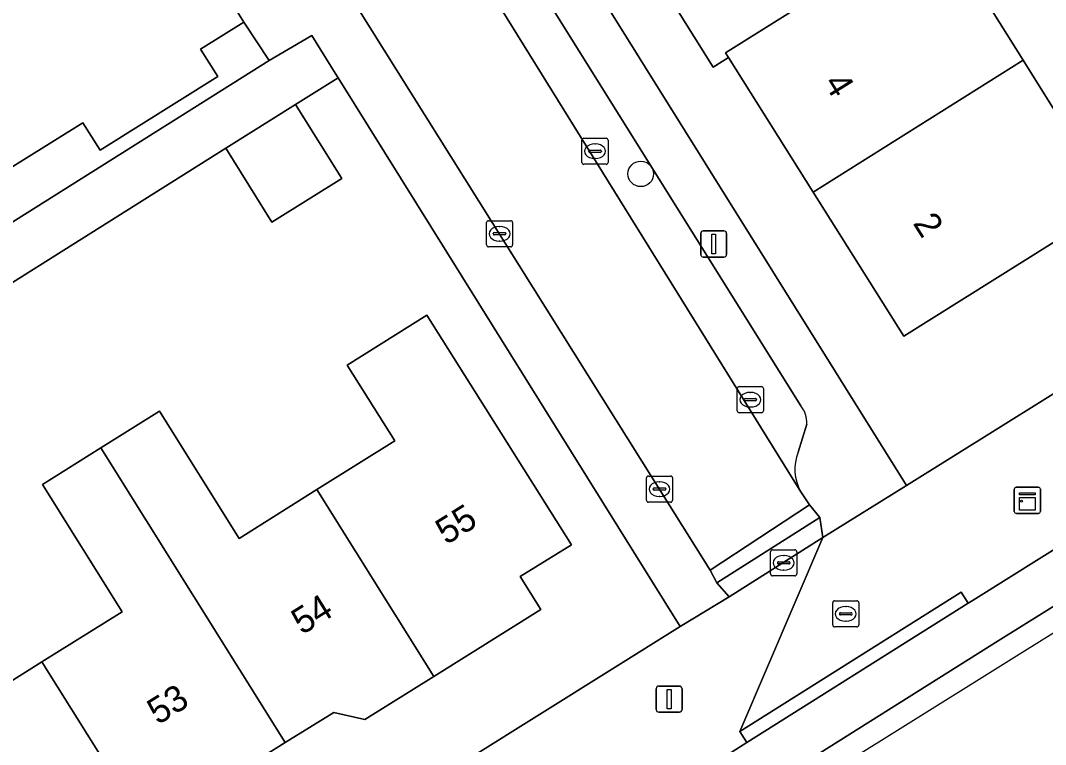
# Model space of a CAD drawing. Extents: x 159352 to 160617, y 385888 to 387323.
# Drawn here: x 159882.86 to 159922.11, y 386043.61 to 386071.33 of the extents above; entities that cross this region are included whole.
import ezdxf

# ---------------------------------------------------------------- set-up
doc = ezdxf.new("R2010")
doc.units = 0
for name, color, linetype in [('IMGEO_Boom', 7, 'Continuous'), ('IMGEO_Erf', 7, 'Continuous'), ('IMGEO_Fietspad_open', 7, 'Continuous'), ('IMGEO_Kast', 7, 'Continuous'), ('IMGEO_Kolk', 7, 'Continuous'), ('IMGEO_Lichtmast', 7, 'Continuous'), ('IMGEO_Pand', 7, 'Continuous'), ('IMGEO_Pand_nummerreeks', 7, 'Continuous'), ('IMGEO_Parkeervlak_open', 7, 'Continuous'), ('IMGEO_Rijbaan_lokaal_open', 7, 'Continuous'), ('IMGEO_Rijbaan_regionaal_gesloten', 7, 'Continuous'), ('IMGEO_Rioolput', 7, 'Continuous'), ('IMGEO_Voetpad_open', 7, 'Continuous')]:
    doc.layers.add(name, color=color, linetype=linetype)

msp = doc.modelspace()

# ---------------------------------------------------------------- linework, layer by layer
at = {"layer": 'IMGEO_Boom'}
msp.add_circle((159906.611, 386065.461), 0.489, dxfattribs=at)
at = {"layer": 'IMGEO_Erf'}
msp.add_lwpolyline([(159926.639, 386076.921), (159923.811, 386075.157), (159922.149, 386077.821), (159924.978, 386079.585), (159923.18, 386082.451), (159920.343, 386080.671), (159918.676, 386083.327), (159914.439, 386080.687), (159917.904, 386075.152), (159921.248, 386069.812), (159924.714, 386064.277), (159916.68, 386059.249), (159913.214, 386064.762), (159909.974, 386069.916), (159909.386, 386069.547), (159905.809, 386075.262), (159903.963, 386074.085), (159916.785, 386053.532), (159934.371, 386064.508), (159934.48, 386064.58), (159931.759, 386068.693), (159928.924, 386066.924), (159927.247, 386069.59), (159930.084, 386071.376)], close=True, dxfattribs=at)
for points in [[(159862.985, 386051.31), (159892.381, 386069.806), (159891.413, 386071.272), (159889.759, 386070.239), (159890.416, 386069.187), (159885.907, 386066.37), (159885.248, 386067.422), (159878.415, 386063.164)], [(159873.502, 386026.485), (159908.114, 386048.124), (159895.022, 386069.135), (159893.387, 386068.116), (159895.16, 386065.286), (159892.49, 386063.614), (159890.718, 386066.443), (159864.029, 386049.651)], [(159880.614, 386044.854), (159883.683, 386046.776), (159886.75, 386048.696), (159883.699, 386053.57), (159885.942, 386054.974), (159888.182, 386056.377), (159891.234, 386051.503), (159894.214, 386053.37), (159897.192, 386055.234), (159895.372, 386058.141), (159898.423, 386060.052), (159903.958, 386051.258), (159901.991, 386050.046), (159902.785, 386048.774), (159898.686, 386046.216), (159896.04, 386044.564), (159894.857, 386044.84), (159893, 386043.682), (159890.622, 386042.197)]]:
    msp.add_lwpolyline(points, dxfattribs=at)
at = {"layer": 'IMGEO_Fietspad_open'}
for points in [[(159846.766, 386001.708), (159890.661, 386028.937), (159920.298, 386047.584), (159946.201, 386063.73), (159985.375, 386088.326), (159989.333, 386091.543), (159991.642, 386093.359), (159999.724, 386098.31), (160002.357, 386099.871), (160004.347, 386101.103)], [(159924.496, 386052.369), (159919.333, 386049.136), (159919.147, 386049.019), (159910.676, 386043.683), (159909.646, 386043.036), (159904.779, 386040.022), (159901.727, 386038.102), (159896.879, 386035.054), (159892.722, 386032.498), (159892.559, 386032.398), (159883.358, 386026.657)]]:
    msp.add_lwpolyline(points, dxfattribs=at)
at = {"layer": 'IMGEO_Kast'}
for p, q in [((159920.914, 386052.535), (159920.914, 386053.376)), ((159920.914, 386053.376), (159920.914, 386052.535)), ((159920.989, 386053.46), (159921.83, 386053.46)), ((159921.83, 386053.46), (159920.989, 386053.46)), ((159921.914, 386053.385), (159921.914, 386052.544)), ((159921.914, 386052.544), (159921.914, 386053.385)), ((159921.839, 386052.46), (159920.998, 386052.46)), ((159920.998, 386052.46), (159921.839, 386052.46))]:
    msp.add_line(p, q, dxfattribs=at)
for points in [[(159921.109, 386053.25), (159921.709, 386053.25), (159921.709, 386053.165), (159921.109, 386053.165), (159921.109, 386053.25)], [(159921.109, 386053.075), (159921.709, 386053.075), (159921.709, 386052.586), (159921.109, 386052.586), (159921.109, 386053.075)]]:
    msp.add_lwpolyline(points, dxfattribs=at)
msp.add_circle((159921.193, 386052.924), 0.0377, dxfattribs=at)
for centre, start, end in [((159920.992, 386053.382), 92.4484, 184.2845), ((159920.992, 386053.382), 92.4484, 184.2845), ((159921.836, 386053.382), 2.4484, 94.2845), ((159921.836, 386053.382), 2.4484, 94.2845), ((159921.836, 386052.538), 272.4484, 4.2845), ((159921.836, 386052.538), 272.4484, 4.2845), ((159920.992, 386052.538), 182.4484, 274.2845), ((159920.992, 386052.538), 182.4484, 274.2845)]:
    msp.add_arc(centre, 0.0779, start, end, dxfattribs=at)
at = {"layer": 'IMGEO_Kolk'}
for p, q in [((159904.36, 386065.901), (159904.36, 386066.753)), ((159904.435, 386066.827), (159905.287, 386066.827)), ((159905.361, 386066.753), (159905.361, 386065.901)), ((159904.619, 386066.321), (159904.619, 386066.333)), ((159905.057, 386066.284), (159904.659, 386066.284)), ((159904.662, 386066.37), (159905.06, 386066.37)), ((159904.848, 386066.607), (159904.873, 386066.607)), ((159905.103, 386066.333), (159905.103, 386066.321)), ((159904.871, 386066.047), (159904.846, 386066.047)), ((159905.287, 386065.827), (159904.435, 386065.827)), ((159900.704, 386062.741), (159900.704, 386063.593)), ((159900.779, 386063.667), (159901.631, 386063.667)), ((159901.705, 386063.593), (159901.705, 386062.741)), ((159900.963, 386063.161), (159900.963, 386063.173)), ((159901.006, 386063.21), (159901.404, 386063.21)), ((159901.192, 386063.447), (159901.217, 386063.447)), ((159901.447, 386063.173), (159901.447, 386063.161)), ((159901.401, 386063.124), (159901.003, 386063.124)), ((159901.215, 386062.887), (159901.19, 386062.887)), ((159901.631, 386062.667), (159900.779, 386062.667)), ((159910.38, 386057.314), (159911.232, 386057.314)), ((159910.305, 386056.388), (159910.305, 386057.24)), ((159910.607, 386056.857), (159911.005, 386056.857)), ((159910.793, 386057.094), (159910.818, 386057.094)), ((159911.306, 386057.24), (159911.306, 386056.388)), ((159910.564, 386056.808), (159910.564, 386056.82)), ((159911.002, 386056.771), (159910.604, 386056.771)), ((159910.816, 386056.534), (159910.791, 386056.534)), ((159911.048, 386056.82), (159911.048, 386056.808)), ((159911.232, 386056.314), (159910.38, 386056.314)), ((159906.827, 386052.964), (159906.827, 386053.816)), ((159906.902, 386053.89), (159907.754, 386053.89)), ((159907.828, 386053.816), (159907.828, 386052.964)), ((159907.086, 386053.384), (159907.086, 386053.396)), ((159907.524, 386053.347), (159907.126, 386053.347)), ((159907.129, 386053.433), (159907.527, 386053.433)), ((159907.315, 386053.67), (159907.34, 386053.67)), ((159907.57, 386053.396), (159907.57, 386053.384)), ((159907.338, 386053.11), (159907.313, 386053.11)), ((159907.754, 386052.89), (159906.902, 386052.89))]:
    msp.add_line(p, q, dxfattribs=at)
for points in [[(159904.36, 386065.901), (159904.36, 386066.753)], [(159904.435, 386066.827), (159905.287, 386066.827)], [(159905.361, 386066.753), (159905.361, 386065.901)], [(159905.287, 386065.827), (159904.435, 386065.827)], [(159900.704, 386062.741), (159900.704, 386063.593)], [(159900.779, 386063.667), (159901.631, 386063.667)], [(159901.705, 386063.593), (159901.705, 386062.741)], [(159901.631, 386062.667), (159900.779, 386062.667)], [(159910.38, 386057.314), (159911.232, 386057.314)], [(159910.305, 386056.388), (159910.305, 386057.24)], [(159911.306, 386057.24), (159911.306, 386056.388)], [(159911.232, 386056.314), (159910.38, 386056.314)], [(159906.827, 386052.964), (159906.827, 386053.816)], [(159906.902, 386053.89), (159907.754, 386053.89)], [(159907.828, 386053.816), (159907.828, 386052.964)], [(159907.754, 386052.89), (159906.902, 386052.89)]]:
    msp.add_lwpolyline(points, dxfattribs=at)
for centre, radius, start, end in [((159904.437, 386066.751), 0.0765, 91.552, 178.448), ((159904.437, 386066.751), 0.0765, 91.552, 178.448), ((159905.285, 386066.751), 0.0765, 1.552, 88.448), ((159905.285, 386066.751), 0.0765, 1.552, 88.448), ((159904.659, 386066.33), 0.0403, 85.8775, 175.7526), ((159904.656, 386066.32), 0.0366, 178.938, 274.7102), ((159905.06, 386066.327), 0.043, 264.8664, 352.4533), ((159905.064, 386066.332), 0.0386, 1.7309, 96.639), ((159904.437, 386065.903), 0.0765, 181.552, 268.448), ((159904.437, 386065.903), 0.0765, 181.552, 268.448), ((159905.285, 386065.903), 0.0765, 271.552, 358.448), ((159905.285, 386065.903), 0.0765, 271.552, 358.448), ((159900.781, 386063.591), 0.0765, 91.552, 178.448), ((159900.781, 386063.591), 0.0765, 91.552, 178.448), ((159901.629, 386063.591), 0.0765, 1.552, 88.448), ((159901.629, 386063.591), 0.0765, 1.552, 88.448), ((159901.003, 386063.17), 0.0403, 85.8775, 175.7526), ((159901, 386063.16), 0.0366, 178.938, 274.7102), ((159901.404, 386063.167), 0.043, 264.8664, 352.4533), ((159901.408, 386063.172), 0.0386, 1.7309, 96.639), ((159900.781, 386062.743), 0.0765, 181.552, 268.448), ((159900.781, 386062.743), 0.0765, 181.552, 268.448), ((159901.629, 386062.743), 0.0765, 271.552, 358.448), ((159901.629, 386062.743), 0.0765, 271.552, 358.448), ((159910.382, 386057.238), 0.0765, 91.552, 178.448), ((159910.382, 386057.238), 0.0765, 91.552, 178.448), ((159911.23, 386057.238), 0.0765, 1.552, 88.448), ((159911.23, 386057.238), 0.0765, 1.552, 88.448), ((159910.604, 386056.817), 0.0403, 85.8775, 175.7526), ((159911.009, 386056.819), 0.0386, 1.7309, 96.639), ((159910.601, 386056.807), 0.0366, 178.938, 274.7102), ((159911.005, 386056.814), 0.043, 264.8664, 352.4533), ((159910.382, 386056.39), 0.0765, 181.552, 268.448), ((159910.382, 386056.39), 0.0765, 181.552, 268.448), ((159911.23, 386056.39), 0.0765, 271.552, 358.448), ((159911.23, 386056.39), 0.0765, 271.552, 358.448), ((159906.904, 386053.814), 0.0765, 91.552, 178.448), ((159906.904, 386053.814), 0.0765, 91.552, 178.448), ((159907.752, 386053.814), 0.0765, 1.552, 88.448), ((159907.752, 386053.814), 0.0765, 1.552, 88.448), ((159907.126, 386053.393), 0.0403, 85.8775, 175.7526), ((159907.123, 386053.383), 0.0366, 178.938, 274.7102), ((159907.527, 386053.39), 0.043, 264.8664, 352.4533), ((159907.531, 386053.395), 0.0386, 1.7309, 96.639), ((159906.904, 386052.966), 0.0765, 181.552, 268.448), ((159906.904, 386052.966), 0.0765, 181.552, 268.448), ((159907.752, 386052.966), 0.0765, 271.552, 358.448), ((159907.752, 386052.966), 0.0765, 271.552, 358.448)]:
    msp.add_arc(centre, radius, start, end, dxfattribs=at)
for centre, major_axis, ratio, start_param, end_param in [((159904.847, 386066.327), (-0.387, 0.002), 0.722429, 4.712389, 7.853982), ((159904.872, 386066.327), (-0.39, 0.002), 0.717154, 1.570796, 4.712389), ((159901.191, 386063.167), (-0.387, 0.002), 0.722429, 4.712389, 7.853982), ((159901.216, 386063.167), (-0.39, 0.002), 0.717154, 1.570796, 4.712389), ((159910.792, 386056.814), (-0.387, 0.002), 0.722429, 4.712389, 7.853982), ((159910.817, 386056.814), (-0.39, 0.002), 0.717154, 1.570796, 4.712389), ((159907.314, 386053.39), (-0.387, 0.002), 0.722429, 4.712389, 7.853982), ((159907.339, 386053.39), (-0.39, 0.002), 0.717154, 1.570796, 4.712389)]:
    msp.add_ellipse(centre, major_axis=major_axis, ratio=ratio, start_param=start_param, end_param=end_param, dxfattribs=at)
at = {"layer": 'IMGEO_Lichtmast'}
for p, q in [((159908.906, 386062.378), (159908.906, 386063.178)), ((159908.906, 386063.178), (159908.906, 386062.378)), ((159909.006, 386063.278), (159909.796, 386063.278)), ((159909.796, 386063.278), (159909.006, 386063.278)), ((159909.896, 386063.178), (159909.896, 386062.378)), ((159909.896, 386062.378), (159909.896, 386063.178)), ((159909.796, 386062.278), (159909.006, 386062.278)), ((159909.006, 386062.278), (159909.796, 386062.278)), ((159907.202, 386044.947), (159907.202, 386045.747)), ((159907.202, 386045.747), (159907.202, 386044.947)), ((159907.302, 386045.847), (159908.092, 386045.847)), ((159908.092, 386045.847), (159907.302, 386045.847)), ((159908.192, 386045.747), (159908.192, 386044.947)), ((159908.192, 386044.947), (159908.192, 386045.747)), ((159908.092, 386044.847), (159907.302, 386044.847)), ((159907.302, 386044.847), (159908.092, 386044.847))]:
    msp.add_line(p, q, dxfattribs=at)
for points in [[(159909.326, 386063.153), (159909.476, 386063.153), (159909.476, 386062.403), (159909.326, 386062.403), (159909.326, 386063.153)], [(159907.622, 386045.722), (159907.772, 386045.722), (159907.772, 386044.972), (159907.622, 386044.972), (159907.622, 386045.722)]]:
    msp.add_lwpolyline(points, dxfattribs=at)
for centre, start, end in [((159909.006, 386063.178), 90, 180), ((159909.006, 386063.178), 90, 180), ((159909.796, 386063.178), 0, 90), ((159909.796, 386063.178), 360, 90), ((159909.006, 386062.378), 180, 270), ((159909.006, 386062.378), 180, 270), ((159909.796, 386062.378), 270, 0), ((159909.796, 386062.378), 270, 0), ((159907.302, 386045.747), 90, 180), ((159907.302, 386045.747), 90, 180), ((159908.092, 386045.747), 0, 90), ((159908.092, 386045.747), 360, 90), ((159907.302, 386044.947), 180, 270), ((159907.302, 386044.947), 180, 270), ((159908.092, 386044.947), 270, 0), ((159908.092, 386044.947), 270, 0)]:
    msp.add_arc(centre, 0.1, start, end, dxfattribs=at)
at = {"layer": 'IMGEO_Pand'}
for points in [[(159917.904, 386075.152), (159914.439, 386080.687), (159905.809, 386075.262), (159909.386, 386069.547), (159909.974, 386069.916), (159909.861, 386070.096)], [(159921.248, 386069.812), (159917.904, 386075.152), (159909.861, 386070.096), (159909.974, 386069.916), (159913.214, 386064.762)], [(159913.214, 386064.762), (159916.68, 386059.249), (159924.714, 386064.277), (159921.248, 386069.812)], [(159893.387, 386068.116), (159890.718, 386066.443), (159892.49, 386063.614), (159895.16, 386065.286)], [(159902.785, 386048.774), (159901.991, 386050.046), (159903.958, 386051.258), (159898.423, 386060.052), (159895.372, 386058.141), (159897.192, 386055.234), (159894.214, 386053.37), (159898.686, 386046.216)], [(159893, 386043.682), (159894.857, 386044.84), (159896.04, 386044.564), (159898.686, 386046.216), (159894.214, 386053.37), (159891.234, 386051.503), (159888.182, 386056.377), (159885.942, 386054.974)], [(159887.68, 386040.382), (159887.908, 386040.534), (159888.901, 386040.293), (159890.415, 386041.223), (159890.622, 386042.197), (159893, 386043.682), (159885.942, 386054.974), (159883.699, 386053.57), (159886.75, 386048.696), (159883.683, 386046.776)], [(159883.683, 386046.776), (159880.614, 386044.854), (159877.562, 386049.728), (159875.317, 386048.322), (159882.364, 386037.049), (159884.712, 386038.519), (159885.706, 386038.291), (159887.204, 386039.222), (159887.421, 386040.209), (159887.68, 386040.382)]]:
    msp.add_lwpolyline(points, close=True, dxfattribs=at)
msp.add_lwpolyline([(159861.894, 386075.859), (159865.169, 386070.668), (159866.877, 386071.728), (159870.713, 386065.58), (159869.02, 386064.499), (159872.274, 386059.312), (159873.968, 386060.374), (159874.627, 386059.324), (159879.077, 386062.104), (159878.415, 386063.164), (159885.248, 386067.422), (159885.907, 386066.37), (159890.416, 386069.187), (159889.759, 386070.239), (159891.413, 386071.272), (159888.158, 386076.485)], dxfattribs=at)
at = {"layer": 'IMGEO_Parkeervlak_open'}
for points in [[(159912.738, 386056.579), (159871.362, 386122.775)], [(159887.959, 386093.006), (159901.264, 386071.783), (159912.742, 386053.291)], [(159912.641, 386054.803), (159912.968, 386055.882)]]:
    msp.add_lwpolyline(points, dxfattribs=at)
for centre, radius, start, end in [((159911.994, 386055.947), 0.976, 356.1745, 40.3498), ((159914.203, 386054.148), 1.694, 157.2512, 210.3921)]:
    msp.add_arc(centre, radius, start, end, dxfattribs=at)
at = {"layer": 'IMGEO_Rijbaan_lokaal_open'}
for points in [[(159887.959, 386093.006), (159884.093, 386090.537), (159887.229, 386085.438), (159895.71, 386071.915), (159909.269, 386050.283), (159913.077, 386052.786), (159912.742, 386053.291), (159901.264, 386071.783)], [(159909.993, 386049.268), (159913.581, 386051.533), (159913.468, 386052.304), (159909.528, 386049.797)]]:
    msp.add_lwpolyline(points, close=True, dxfattribs=at)
at = {"layer": 'IMGEO_Rijbaan_regionaal_gesloten'}
for points in [[(159680.589, 385901.515), (159678.374, 385900.403), (159677.09, 385899.832), (159676.054, 385899.376), (159674.34, 385898.621), (159673.604, 385898.41), (159672.377, 385898.152), (159671.133, 385898.005), (159669.88, 385897.969), (159668.841, 385898.033), (159672.265, 385892.74), (159701.42, 385910.447), (159730.336, 385928.01), (160003.316, 386098.383), (160029.667, 386114.83), (160338.731, 386306.963), (160519.651, 386421.283), (160554.007, 386449.857), (160584.37, 386476.501)], [(160004.347, 386101.103), (160002.357, 386099.871), (159999.724, 386098.31), (159991.642, 386093.359), (159989.333, 386091.543), (159985.375, 386088.326), (159946.201, 386063.73), (159920.298, 386047.584), (159890.661, 386028.937), (159846.766, 386001.708), (159807.266, 385976.872), (159789.753, 385966.056), (159732.868, 385930.223), (159726.624, 385926.948)]]:
    msp.add_lwpolyline(points, dxfattribs=at)
at = {"layer": 'IMGEO_Rioolput'}
for p, q in [((159911.583, 386050.141), (159911.583, 386050.993)), ((159911.658, 386051.067), (159912.51, 386051.067)), ((159912.584, 386050.993), (159912.584, 386050.141)), ((159911.885, 386050.61), (159912.283, 386050.61)), ((159912.071, 386050.847), (159912.096, 386050.847)), ((159911.842, 386050.561), (159911.842, 386050.573)), ((159912.28, 386050.524), (159911.882, 386050.524)), ((159912.094, 386050.287), (159912.069, 386050.287)), ((159912.326, 386050.573), (159912.326, 386050.561)), ((159912.51, 386050.067), (159911.658, 386050.067)), ((159913.96, 386048.188), (159913.96, 386049.04)), ((159914.035, 386049.114), (159914.887, 386049.114)), ((159914.961, 386049.04), (159914.961, 386048.188)), ((159914.219, 386048.608), (159914.219, 386048.62)), ((159914.262, 386048.657), (159914.66, 386048.657)), ((159914.448, 386048.894), (159914.473, 386048.894)), ((159914.703, 386048.62), (159914.703, 386048.608)), ((159914.657, 386048.571), (159914.259, 386048.571)), ((159914.471, 386048.334), (159914.446, 386048.334)), ((159914.887, 386048.114), (159914.035, 386048.114))]:
    msp.add_line(p, q, dxfattribs=at)
for points in [[(159911.583, 386050.141), (159911.583, 386050.993)], [(159911.658, 386051.067), (159912.51, 386051.067)], [(159912.584, 386050.993), (159912.584, 386050.141)], [(159912.51, 386050.067), (159911.658, 386050.067)], [(159913.96, 386048.188), (159913.96, 386049.04)], [(159914.035, 386049.114), (159914.887, 386049.114)], [(159914.961, 386049.04), (159914.961, 386048.188)], [(159914.887, 386048.114), (159914.035, 386048.114)]]:
    msp.add_lwpolyline(points, dxfattribs=at)
for centre, radius, start, end in [((159911.66, 386050.991), 0.0765, 91.552, 178.448), ((159911.66, 386050.991), 0.0765, 91.552, 178.448), ((159912.508, 386050.991), 0.0765, 1.552, 88.448), ((159912.508, 386050.991), 0.0765, 1.552, 88.448), ((159911.882, 386050.57), 0.0403, 85.8775, 175.7526), ((159912.287, 386050.572), 0.0386, 1.7309, 96.639), ((159911.879, 386050.56), 0.0366, 178.938, 274.7102), ((159912.283, 386050.567), 0.043, 264.8664, 352.4533), ((159911.66, 386050.143), 0.0765, 181.552, 268.448), ((159911.66, 386050.143), 0.0765, 181.552, 268.448), ((159912.508, 386050.143), 0.0765, 271.552, 358.448), ((159912.508, 386050.143), 0.0765, 271.552, 358.448), ((159914.037, 386049.038), 0.0765, 91.552, 178.448), ((159914.037, 386049.038), 0.0765, 91.552, 178.448), ((159914.885, 386049.038), 0.0765, 1.552, 88.448), ((159914.885, 386049.038), 0.0765, 1.552, 88.448), ((159914.259, 386048.617), 0.0403, 85.8775, 175.7526), ((159914.664, 386048.619), 0.0386, 1.7309, 96.639), ((159914.256, 386048.607), 0.0366, 178.938, 274.7102), ((159914.66, 386048.614), 0.043, 264.8664, 352.4533), ((159914.037, 386048.19), 0.0765, 181.552, 268.448), ((159914.037, 386048.19), 0.0765, 181.552, 268.448), ((159914.885, 386048.19), 0.0765, 271.552, 358.448), ((159914.885, 386048.19), 0.0765, 271.552, 358.448)]:
    msp.add_arc(centre, radius, start, end, dxfattribs=at)
for centre, major_axis, ratio, start_param, end_param in [((159912.07, 386050.567), (-0.387, 0.002), 0.722429, 4.712389, 7.853982), ((159912.095, 386050.567), (-0.39, 0.002), 0.717154, 1.570796, 4.712389), ((159914.447, 386048.614), (-0.387, 0.002), 0.722429, 4.712389, 7.853982), ((159914.472, 386048.614), (-0.39, 0.002), 0.717154, 1.570796, 4.712389)]:
    msp.add_ellipse(centre, major_axis=major_axis, ratio=ratio, start_param=start_param, end_param=end_param, dxfattribs=at)
at = {"layer": 'IMGEO_Voetpad_open'}
for points in [[(159912.742, 386053.291), (159913.077, 386052.786), (159913.468, 386052.304), (159913.581, 386051.533), (159916.785, 386053.532), (159903.963, 386074.085), (159902.814, 386075.83), (159899.841, 386080.344), (159872.371, 386124.236), (159872.357, 386124.258), (159870.151, 386127.843), (159870.116, 386127.9), (159869.341, 386129.146), (159857.246, 386148.607)], [(159859.854, 386141.231), (159866.027, 386131.328), (159866.387, 386131.585), (159871.698, 386123), (159871.362, 386122.775), (159912.738, 386056.579)], [(159876.886, 386094.53), (159881.075, 386087.822), (159884.324, 386082.619), (159888.158, 386076.485), (159891.413, 386071.272), (159892.381, 386069.806), (159894.012, 386070.754), (159894.904, 386069.324), (159895.022, 386069.135), (159908.114, 386048.124), (159909.993, 386049.268), (159909.528, 386049.797), (159909.269, 386050.283), (159895.71, 386071.915)], [(159934.371, 386064.508), (159916.785, 386053.532), (159913.581, 386051.533), (159910.41, 386044.106), (159918.881, 386049.442), (159919.147, 386049.019), (159919.333, 386049.136), (159924.496, 386052.369)], [(159912.968, 386055.882), (159912.641, 386054.803)], [(159856.818, 386012.798), (159856.702, 386012.963), (159862.666, 386016.715), (159862.781, 386016.526), (159867.033, 386019.18), (159866.925, 386019.389), (159872.901, 386023.102), (159873.031, 386022.924), (159888.346, 386032.487), (159888.253, 386032.659), (159894.212, 386036.4), (159894.36, 386036.2), (159899.433, 386039.406), (159898.982, 386040.075), (159903.055, 386042.672), (159904.779, 386040.022), (159909.646, 386043.036), (159910.676, 386043.683), (159910.41, 386044.106), (159913.581, 386051.533), (159909.993, 386049.268), (159908.114, 386048.124), (159873.502, 386026.485), (159829.32, 385998.863)]]:
    msp.add_lwpolyline(points, dxfattribs=at)
for points in [[(159890.718, 386066.443), (159893.387, 386068.116), (159895.022, 386069.135), (159894.904, 386069.324), (159894.012, 386070.754), (159892.381, 386069.806), (159862.985, 386051.31), (159864.029, 386049.651)], [(159913.077, 386052.786), (159909.269, 386050.283), (159909.528, 386049.797), (159913.468, 386052.304)], [(159910.676, 386043.683), (159919.147, 386049.019), (159918.881, 386049.442), (159910.41, 386044.106)]]:
    msp.add_lwpolyline(points, close=True, dxfattribs=at)
for centre, radius, start, end in [((159911.994, 386055.947), 0.976, 356.1745, 40.3498), ((159914.203, 386054.148), 1.694, 157.2512, 210.3921)]:
    msp.add_arc(centre, radius, start, end, dxfattribs=at)

# ---------------------------------------------------------------- texts
at = {"layer": 'IMGEO_Pand_nummerreeks'}
for s, rotation, p in [('4', 301.8517, (159913.594, 386068.942)), ('2', 302.3689, (159917.011, 386063.569)), ('55', 31.9748, (159899.164, 386051.235)), ('54', 31.9748, (159893.643, 386047.789)), ('53', 31.9748, (159888.122, 386044.342))]:
    msp.add_text(s, height=1, rotation=rotation, dxfattribs=at).set_placement(p)

doc.saveas('drawing.dxf')
